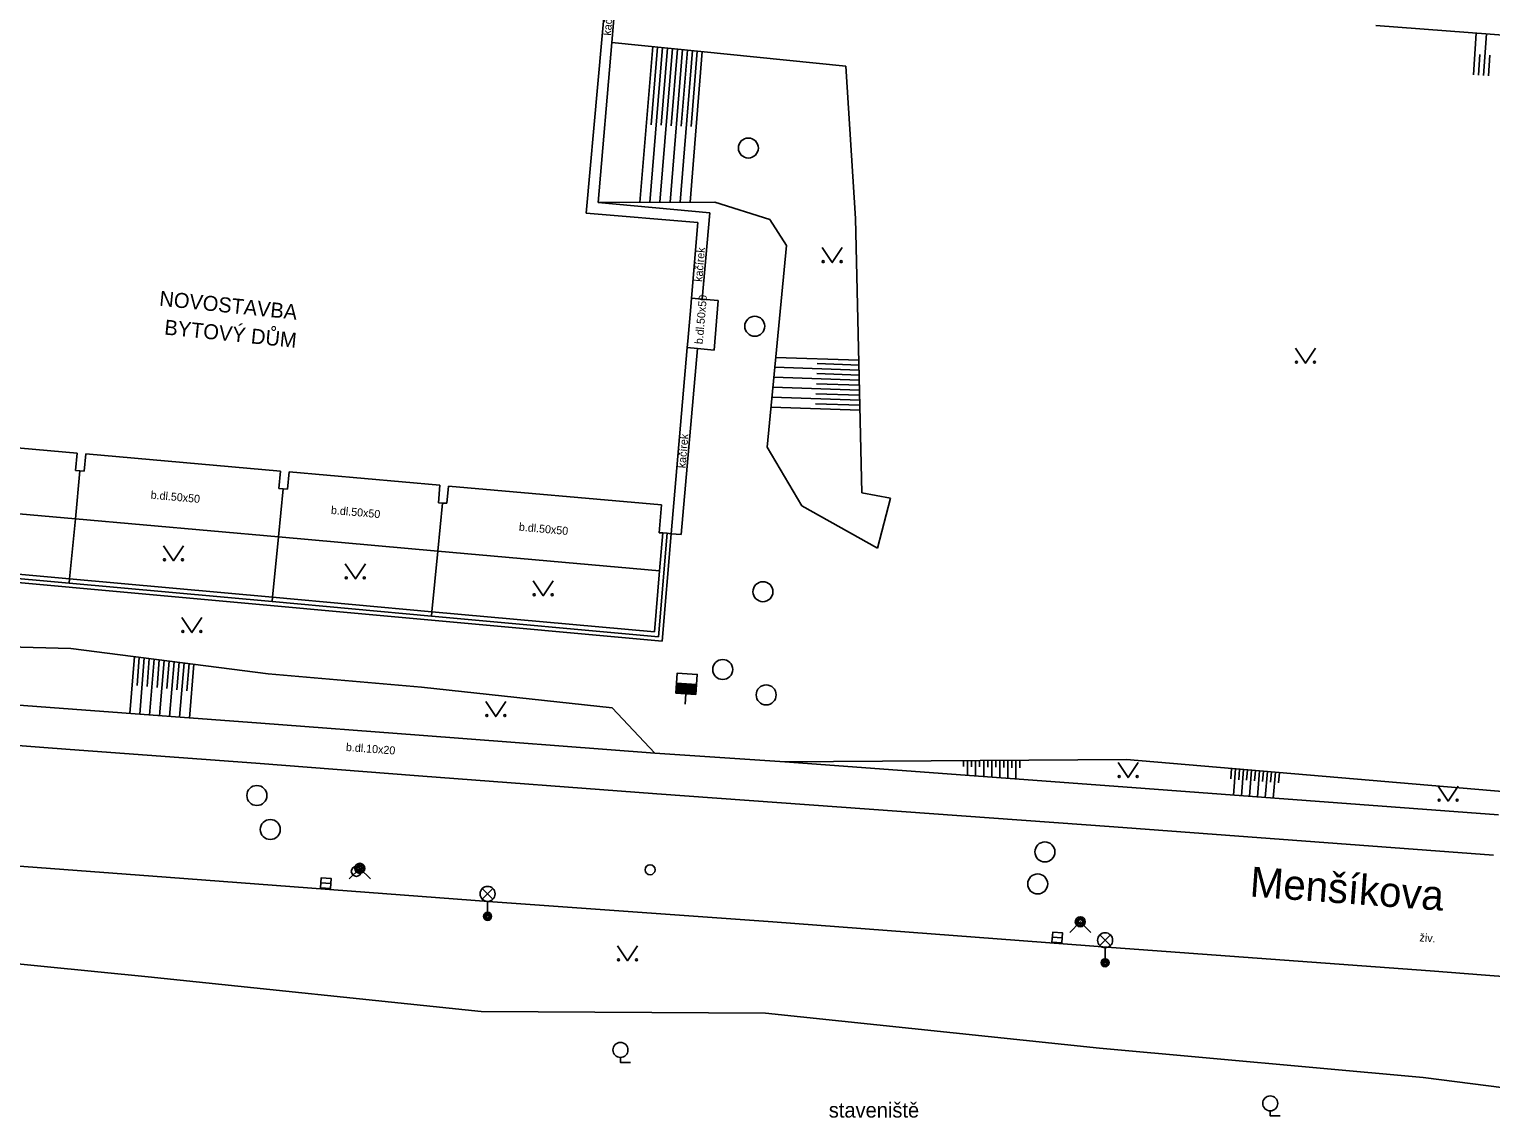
# Model space of a CAD drawing. Extents: x -598233 to -596890, y -1157848 to -1156431.
# Drawn here: x -597943.1 to -597870, y -1156978.6 to -1156924.2 of the extents above; entities that cross this region are included whole.
import ezdxf

# ---------------------------------------------------------------- set-up
doc = ezdxf.new("R2010")
doc.units = 0
for name, color, linetype in [('Level 10', 7, 'Continuous'), ('Level 11', 7, 'Continuous'), ('Level 14', 7, 'Continuous'), ('Level 15', 7, 'Continuous'), ('Level 23', 7, 'Continuous'), ('Level 27', 7, 'Continuous'), ('Level 28', 7, 'Continuous'), ('Level 31', 7, 'Continuous'), ('Level 33', 7, 'Continuous'), ('Level 36', 7, 'Continuous'), ('Level 40', 7, 'Continuous'), ('Level 41', 7, 'Continuous'), ('Level 42', 7, 'Continuous'), ('Level 5', 7, 'Continuous'), ('Level 50', 7, 'Continuous'), ('Level 6', 7, 'Continuous'), ('Level 7', 7, 'Continuous')]:
    doc.layers.add(name, color=color, linetype=linetype)

msp = doc.modelspace()

# ---------------------------------------------------------------- linework, layer by layer
at = {"layer": 'Level 10'}
for points in [[(-597949.16, -1156959.57), (-597941.04, -1156960.18)], [(-597941.04, -1156960.18), (-597931.77, -1156960.87)], [(-597931.77, -1156960.87), (-597923.63, -1156961.49)], [(-597923.63, -1156961.49), (-597911.73, -1156962.39)], [(-597888.89, -1156964.04), (-597911.73, -1156962.39)], [(-597888.89, -1156964.04), (-597869.92, -1156965.47)], [(-597936.25, -1156966.56), (-597949.82, -1156965.55)], [(-597919.92, -1156967.79), (-597936.25, -1156966.56)], [(-597905.92, -1156968.8), (-597919.92, -1156967.79)], [(-597889, -1156970.08), (-597905.92, -1156968.8)], [(-597873.07, -1156971.25), (-597889, -1156970.08)], [(-597870.31, -1156971.46), (-597873.07, -1156971.25)], [(-597857.99, -1156972.4), (-597870.31, -1156971.46)]]:
    msp.add_lwpolyline(points, dxfattribs=at)
at = {"layer": 'Level 11'}
for points in [[(-597913.61, -1156920.46), (-597913.97, -1156924.84)], [(-597913.97, -1156924.84), (-597914.66, -1156932.84)], [(-597914.66, -1156932.84), (-597909.08, -1156933.35)], [(-597909.08, -1156933.35), (-597909.46, -1156937.66)], [(-597909.99, -1156937.61), (-597909.46, -1156937.66), (-597908.66, -1156937.73)], [(-597908.66, -1156937.73), (-597908.85, -1156940.21)], [(-597909.69, -1156940.14), (-597910.51, -1156949.43)], [(-597910.21, -1156940.09), (-597909.69, -1156940.14), (-597908.85, -1156940.21)], [(-597900.04, -1156947.62), (-597900.69, -1156950.12)], [(-597948.53, -1156947.96), (-597940.78, -1156948.65)], [(-597940.78, -1156948.65), (-597930.63, -1156949.55)], [(-597930.63, -1156949.55), (-597922.67, -1156950.26)], [(-597911.46, -1156954.76), (-597911.01, -1156949.39)], [(-597910.51, -1156949.43), (-597911.01, -1156949.39)], [(-597958.86, -1156950.45), (-597911.46, -1156954.76)], [(-597922.67, -1156950.26), (-597911.59, -1156951.24)], [(-597949.19, -1156957.54), (-597940.92, -1156958.17)], [(-597940.92, -1156958.17), (-597931.51, -1156958.87)], [(-597931.51, -1156958.87), (-597923.6, -1156959.47)], [(-597923.6, -1156959.47), (-597911.82, -1156960.36)], [(-597905.32, -1156960.8), (-597911.82, -1156960.36)], [(-597888.88, -1156962.02), (-597905.32, -1156960.8)], [(-597869.66, -1156963.44), (-597888.88, -1156962.02)]]:
    msp.add_lwpolyline(points, dxfattribs=at)
at = {"layer": 'Level 14'}
for points in [[(-597865.46, -1156924.77), (-597875.8, -1156923.98)], [(-597902.27, -1156926.01), (-597913.97, -1156924.84)], [(-597901.79, -1156933.63), (-597902.27, -1156926.01)], [(-597908.82, -1156932.81), (-597914.66, -1156932.84)], [(-597906.08, -1156933.68), (-597908.82, -1156932.81)], [(-597905.24, -1156934.99), (-597906.08, -1156933.68)], [(-597901.48, -1156947.34), (-597901.79, -1156933.63)], [(-597906.21, -1156945.07), (-597905.24, -1156934.99)], [(-597904.48, -1156948), (-597906.21, -1156945.07)], [(-597900.04, -1156947.62), (-597901.48, -1156947.34)], [(-597900.69, -1156950.12), (-597904.48, -1156948)], [(-597941, -1156955.13), (-597949.15, -1156954.92)], [(-597931.15, -1156956.39), (-597941, -1156955.13)], [(-597923.48, -1156957.06), (-597931.15, -1156956.39)], [(-597913.96, -1156958.1), (-597923.48, -1156957.06)], [(-597911.82, -1156960.36), (-597913.96, -1156958.1)], [(-597888.26, -1156960.68), (-597905.32, -1156960.8)], [(-597869.28, -1156962.29), (-597888.26, -1156960.68)]]:
    msp.add_lwpolyline(points, dxfattribs=at)
at = {"layer": 'Level 15'}
for points in [[(-597911.93, -1156925.04), (-597912.57, -1156932.83)], [(-597870.91, -1156926.45), (-597870.77, -1156924.36)], [(-597870.41, -1156926.48), (-597870.27, -1156924.4)], [(-597911.44, -1156925.09), (-597912.07, -1156932.83)], [(-597911.69, -1156925.07), (-597912, -1156928.95)], [(-597910.94, -1156925.14), (-597911.57, -1156932.82)], [(-597911.19, -1156925.12), (-597911.5, -1156928.97)], [(-597910.44, -1156925.19), (-597911.06, -1156932.82)], [(-597910.69, -1156925.17), (-597911, -1156929)], [(-597909.94, -1156925.24), (-597910.56, -1156932.82)], [(-597910.19, -1156925.22), (-597910.5, -1156929.02)], [(-597909.45, -1156925.29), (-597910.06, -1156932.82)], [(-597909.7, -1156925.27), (-597910, -1156929.04)], [(-597870.66, -1156926.47), (-597870.59, -1156925.43)], [(-597870.16, -1156926.5), (-597870.09, -1156925.46)], [(-597905.83, -1156941.07), (-597901.62, -1156941.21)], [(-597905.78, -1156940.58), (-597901.63, -1156940.71)], [(-597903.71, -1156940.89), (-597901.62, -1156940.96)], [(-597905.87, -1156941.57), (-597901.61, -1156941.71)], [(-597903.73, -1156941.39), (-597901.61, -1156941.46)], [(-597905.97, -1156942.57), (-597901.58, -1156942.71)], [(-597905.92, -1156942.07), (-597901.6, -1156942.21)], [(-597903.77, -1156942.39), (-597901.59, -1156942.46)], [(-597903.75, -1156941.89), (-597901.6, -1156941.96)], [(-597906.02, -1156943.07), (-597901.57, -1156943.21)], [(-597903.79, -1156942.89), (-597901.58, -1156942.96)], [(-597937.83, -1156955.53), (-597938.06, -1156958.38)], [(-597937.59, -1156955.57), (-597937.7, -1156956.98)], [(-597937.34, -1156955.6), (-597937.56, -1156958.42)], [(-597937.09, -1156955.63), (-597937.2, -1156957.03)], [(-597936.84, -1156955.66), (-597937.07, -1156958.46)], [(-597936.59, -1156955.69), (-597936.7, -1156957.08)], [(-597936.35, -1156955.73), (-597936.57, -1156958.49)], [(-597936.1, -1156955.76), (-597936.21, -1156957.13)], [(-597935.85, -1156955.79), (-597936.07, -1156958.53)], [(-597935.6, -1156955.82), (-597935.71, -1156957.19)], [(-597935.35, -1156955.85), (-597935.57, -1156958.57)], [(-597935.1, -1156955.88), (-597935.21, -1156957.24)], [(-597934.86, -1156955.92), (-597935.07, -1156958.61)], [(-597896.39, -1156960.74), (-597896.39, -1156961.03)], [(-597896.19, -1156960.74), (-597896.19, -1156961.48)], [(-597895.99, -1156960.73), (-597895.99, -1156961.04)], [(-597895.79, -1156960.73), (-597895.79, -1156961.51)], [(-597895.59, -1156960.73), (-597895.59, -1156961.05)], [(-597895.39, -1156960.73), (-597895.39, -1156961.54)], [(-597895.19, -1156960.73), (-597895.19, -1156961.06)], [(-597894.99, -1156960.73), (-597894.99, -1156961.57)], [(-597894.79, -1156960.73), (-597894.79, -1156961.07)], [(-597894.59, -1156960.73), (-597894.59, -1156961.6)], [(-597894.39, -1156960.72), (-597894.39, -1156961.08)], [(-597894.19, -1156960.72), (-597894.19, -1156961.63)], [(-597893.99, -1156960.72), (-597893.99, -1156961.09)], [(-597893.79, -1156960.72), (-597893.79, -1156961.66)], [(-597893.59, -1156960.72), (-597893.59, -1156961.1)], [(-597883, -1156961.13), (-597883.04, -1156961.65)], [(-597882.8, -1156961.14), (-597882.91, -1156962.46)], [(-597882.6, -1156961.16), (-597882.64, -1156961.69)], [(-597882.4, -1156961.18), (-597882.51, -1156962.49)], [(-597882.2, -1156961.19), (-597882.25, -1156961.72)], [(-597882, -1156961.21), (-597882.11, -1156962.52)], [(-597881.8, -1156961.23), (-597881.85, -1156961.75)], [(-597881.6, -1156961.25), (-597881.71, -1156962.55)], [(-597881.4, -1156961.26), (-597881.45, -1156961.78)], [(-597881.2, -1156961.28), (-597881.32, -1156962.58)], [(-597881.01, -1156961.3), (-597881.05, -1156961.82)], [(-597880.81, -1156961.31), (-597880.92, -1156962.61)], [(-597880.61, -1156961.33), (-597880.65, -1156961.85)]]:
    msp.add_lwpolyline(points, dxfattribs=at)
at = {"layer": 'Level 23'}
for points in [[(-597937.15, -1156971.54), (-597950.23, -1156970.24)], [(-597920.51, -1156973.28), (-597937.15, -1156971.54)], [(-597906.29, -1156973.36), (-597920.51, -1156973.28)], [(-597889.6, -1156975.11), (-597906.29, -1156973.36)], [(-597873.42, -1156976.58), (-597889.6, -1156975.11)], [(-597858.15, -1156978.53), (-597873.42, -1156976.58)]]:
    msp.add_lwpolyline(points, dxfattribs=at)
at = {"layer": 'Level 27'}
for p, q in [((-597928.5093, -1156966.8416), (-597928.0107, -1156966.8784)), ((-597891.9593, -1156969.5616), (-597891.4607, -1156969.5984))]:
    msp.add_line(p, q, dxfattribs=at)
for points in [[(-597928.5278, -1156967.0909), (-597928.0291, -1156967.1278), (-597927.9922, -1156966.6291), (-597928.4909, -1156966.5922)], [(-597891.9778, -1156969.8109), (-597891.4791, -1156969.8478), (-597891.4422, -1156969.3491), (-597891.9409, -1156969.3122)]]:
    msp.add_lwpolyline(points, close=True, dxfattribs=at)
for centre in [(-597907.15, -1156930.11), (-597906.83, -1156939.02), (-597906.42, -1156952.29), (-597908.43, -1156956.18), (-597906.26, -1156957.45), (-597931.71, -1156962.48), (-597931.04, -1156964.18), (-597892.33, -1156965.3), (-597892.69, -1156966.9)]:
    msp.add_circle(centre, 0.5, dxfattribs=at)
at = {"layer": 'Level 28'}
for p, q in [((-597910.7593, -1156957.1552), (-597909.7616, -1156957.2234)), ((-597910.7559, -1156957.1053), (-597909.7582, -1156957.1735)), ((-597910.7525, -1156957.0554), (-597909.7548, -1156957.1236)), ((-597910.7491, -1156957.0055), (-597909.7514, -1156957.0738)), ((-597910.7457, -1156956.9557), (-597909.748, -1156957.0239)), ((-597910.7422, -1156956.9058), (-597909.7446, -1156956.974)), ((-597910.7388, -1156956.8559), (-597909.7412, -1156956.9241)), ((-597910.7695, -1156957.3048), (-597909.7719, -1156957.3731)), ((-597910.7661, -1156957.255), (-597909.7684, -1156957.3232)), ((-597910.7627, -1156957.2051), (-597909.765, -1156957.2733)), ((-597910.2741, -1156957.3888), (-597910.3103, -1156957.9176))]:
    msp.add_line(p, q, dxfattribs=at)
msp.add_lwpolyline([(-597910.7729, -1156957.3547), (-597909.7753, -1156957.4229), (-597909.7071, -1156956.4253), (-597910.7047, -1156956.3571)], close=True, dxfattribs=at)
msp.add_circle((-597912.06, -1156966.19), 0.25, dxfattribs=at)
at = {"layer": 'Level 31'}
for points in [[(-597927.1, -1156966.65), (-597926.57, -1156966.12), (-597926.04, -1156966.65)], [(-597891.09, -1156969.32), (-597890.56, -1156968.79), (-597890.03, -1156969.32)]]:
    msp.add_lwpolyline(points, dxfattribs=at)
for centre, radius in [((-597926.57, -1156966.12), 0.25), ((-597926.57, -1156966.12), 0.18), ((-597926.74, -1156966.27), 0.25), ((-597926.57, -1156966.12), 0.11), ((-597890.56, -1156968.79), 0.25), ((-597890.56, -1156968.79), 0.18), ((-597890.56, -1156968.79), 0.11)]:
    msp.add_circle(centre, radius, dxfattribs=at)
at = {"layer": 'Level 33'}
for p, q in [((-597920.445, -1156967.66), (-597919.915, -1156967.13)), ((-597920.445, -1156967.13), (-597919.915, -1156967.66)), ((-597920.18, -1156967.77), (-597920.18, -1156968.52)), ((-597889.585, -1156969.98), (-597889.055, -1156969.45)), ((-597889.585, -1156969.45), (-597889.055, -1156969.98)), ((-597889.32, -1156970.09), (-597889.32, -1156970.84))]:
    msp.add_line(p, q, dxfattribs=at)
for centre, radius in [((-597920.18, -1156967.395), 0.375), ((-597920.18, -1156968.52), 0.2), ((-597920.18, -1156968.52), 0.1445), ((-597920.18, -1156968.52), 0.0876), ((-597889.32, -1156969.715), 0.375), ((-597889.32, -1156970.84), 0.2), ((-597889.32, -1156970.84), 0.1445), ((-597889.32, -1156970.84), 0.0876)]:
    msp.add_circle(centre, radius, dxfattribs=at)
at = {"layer": 'Level 36'}
for points in [[(-597903.46, -1156935.09), (-597902.96, -1156935.84), (-597902.46, -1156935.09)], [(-597879.81, -1156940.12), (-597879.31, -1156940.87), (-597878.81, -1156940.12)], [(-597936.38, -1156949.99), (-597935.88, -1156950.74), (-597935.38, -1156949.99)], [(-597927.29, -1156950.9), (-597926.79, -1156951.65), (-597926.29, -1156950.9)], [(-597917.9, -1156951.74), (-597917.4, -1156952.49), (-597916.9, -1156951.74)], [(-597935.46, -1156953.58), (-597934.96, -1156954.33), (-597934.46, -1156953.58)], [(-597920.27, -1156957.78), (-597919.77, -1156958.53), (-597919.27, -1156957.78)], [(-597888.67, -1156960.83), (-597888.17, -1156961.58), (-597887.67, -1156960.83)], [(-597872.68, -1156962.01), (-597872.18, -1156962.76), (-597871.68, -1156962.01)], [(-597913.69, -1156969.99), (-597913.19, -1156970.74), (-597912.69, -1156969.99)], [(-597913.54, -1156975.575), (-597913.54, -1156975.825), (-597913.04, -1156975.825)], [(-597881.07, -1156978.245), (-597881.07, -1156978.495), (-597880.57, -1156978.495)]]:
    msp.add_lwpolyline(points, dxfattribs=at)
for centre, radius in [((-597903.4102, -1156935.7898), 0.05), ((-597902.5108, -1156935.7898), 0.05), ((-597879.7602, -1156940.8198), 0.05), ((-597878.8608, -1156940.8198), 0.05), ((-597936.3302, -1156950.6898), 0.05), ((-597935.4308, -1156950.6898), 0.05), ((-597927.2402, -1156951.5998), 0.05), ((-597926.3408, -1156951.5998), 0.05), ((-597917.8502, -1156952.4398), 0.05), ((-597916.9508, -1156952.4398), 0.05), ((-597935.4102, -1156954.2798), 0.05), ((-597934.5108, -1156954.2798), 0.05), ((-597920.2202, -1156958.4798), 0.05), ((-597919.3208, -1156958.4798), 0.05), ((-597888.6202, -1156961.5298), 0.05), ((-597887.7208, -1156961.5298), 0.05), ((-597872.6302, -1156962.7098), 0.05), ((-597871.7308, -1156962.7098), 0.05), ((-597913.6402, -1156970.6898), 0.05), ((-597912.7408, -1156970.6898), 0.05), ((-597913.5398, -1156975.2001), 0.375), ((-597881.0698, -1156977.8701), 0.375)]:
    msp.add_circle(centre, radius, dxfattribs=at)
at = {"layer": 'Level 5'}
for points in [[(-597915.26, -1156933.36), (-597914.09, -1156920.41)], [(-597915.26, -1156933.36), (-597909.67, -1156933.84)], [(-597910.03, -1156938.05), (-597909.99, -1156937.61), (-597909.67, -1156933.84)], [(-597910.18, -1156939.77), (-597910.03, -1156938.05)], [(-597911.01, -1156949.39), (-597910.21, -1156940.09), (-597910.18, -1156939.77)], [(-597948.02, -1156944.71), (-597940.69, -1156945.36)], [(-597940.69, -1156945.36), (-597940.77, -1156946.23)], [(-597940.26, -1156945.4), (-597940.34, -1156946.27)], [(-597940.26, -1156945.4), (-597930.53, -1156946.26)], [(-597940.77, -1156946.23), (-597940.55, -1156946.25), (-597940.34, -1156946.27)], [(-597930.53, -1156946.26), (-597930.61, -1156947.13)], [(-597930.1, -1156946.3), (-597930.18, -1156947.17)], [(-597930.1, -1156946.3), (-597922.56, -1156946.97)], [(-597930.61, -1156947.13), (-597930.39, -1156947.15), (-597930.18, -1156947.17)], [(-597922.56, -1156946.97), (-597922.64, -1156947.84)], [(-597922.14, -1156947.01), (-597922.22, -1156947.87)], [(-597922.14, -1156947.01), (-597911.49, -1156947.95)], [(-597922.64, -1156947.84), (-597922.43, -1156947.86), (-597922.22, -1156947.87)], [(-597911.49, -1156947.95), (-597911.61, -1156949.34)], [(-597911.61, -1156949.34), (-597911.43, -1156949.35), (-597911.21, -1156949.37), (-597911.01, -1156949.39)]]:
    msp.add_lwpolyline(points, dxfattribs=at)
at = {"layer": 'Level 6'}
msp.add_lwpolyline([(-597910.18, -1156939.77), (-597910.03, -1156938.05)], dxfattribs=at)
at = {"layer": 'Level 7'}
for points in [[(-597940.78, -1156948.65), (-597940.55, -1156946.25)], [(-597930.63, -1156949.55), (-597930.39, -1156947.15)], [(-597922.67, -1156950.26), (-597922.43, -1156947.86)], [(-597941.07, -1156951.65), (-597940.78, -1156948.65)], [(-597930.95, -1156952.78), (-597930.93, -1156952.57), (-597930.63, -1156949.55)], [(-597911.84, -1156954.3), (-597911.59, -1156951.24), (-597911.43, -1156949.35)], [(-597911.64, -1156954.54), (-597911.21, -1156949.37)], [(-597958.64, -1156950.27), (-597948.83, -1156951.16), (-597941.09, -1156951.86), (-597930.95, -1156952.78), (-597922.99, -1156953.51), (-597911.64, -1156954.54)], [(-597922.97, -1156953.29), (-597922.67, -1156950.26)], [(-597948.81, -1156950.94), (-597941.07, -1156951.65)], [(-597941.09, -1156951.86), (-597941.07, -1156951.65)], [(-597941.07, -1156951.65), (-597930.93, -1156952.57)], [(-597930.93, -1156952.57), (-597922.97, -1156953.29)], [(-597922.99, -1156953.51), (-597922.97, -1156953.29)], [(-597922.97, -1156953.29), (-597911.84, -1156954.3)]]:
    msp.add_lwpolyline(points, dxfattribs=at)

# ---------------------------------------------------------------- texts
at = {"layer": 'Level 40'}
for s, rotation, p in [('kačírek', 85.066149, (-597914.02, -1156924.5)), ('kačírek', 85.066149, (-597909.46, -1156936.81)), ('b.dl.50x50', 85, (-597909.43, -1156939.93)), ('kačírek', 85.066149, (-597910.29, -1156946.13)), ('b.dl.50x50', 354.987837, (-597937.03, -1156947.64)), ('b.dl.50x50', 354.987837, (-597928.02, -1156948.4)), ('b.dl.50x50', 354.987837, (-597918.63, -1156949.24)), ('b.dl.10x20', 355.774583, (-597927.27, -1156960.25)), ('živ.', 355.783056, (-597873.62, -1156969.77))]:
    msp.add_text(s, height=0.4, rotation=rotation, dxfattribs=at).set_placement(p)
at = {"layer": 'Level 41'}
for s, rotation, p in [('NOVOSTAVBA', 354.163856, (-597936.61, -1156937.99)), ('BYTOVÝ DŮM', 354.161825, (-597936.36, -1156939.43))]:
    msp.add_text(s, height=0.75, rotation=rotation, dxfattribs=at).set_placement(p)
at = {"layer": 'Level 42'}
msp.add_text('staveniště', height=0.75, dxfattribs=at).set_placement((-597903.13, -1156978.58))
at = {"layer": 'Level 50'}
msp.add_text('Menšíkova', height=1.5, rotation=355.770283, dxfattribs=at).set_placement((-597882.1213, -1156967.526))
msp.add_text('Menšíkova', height=1.5, rotation=355.770283, dxfattribs=at).set_placement((-597882.1213, -1156967.526))

doc.saveas('drawing.dxf')
